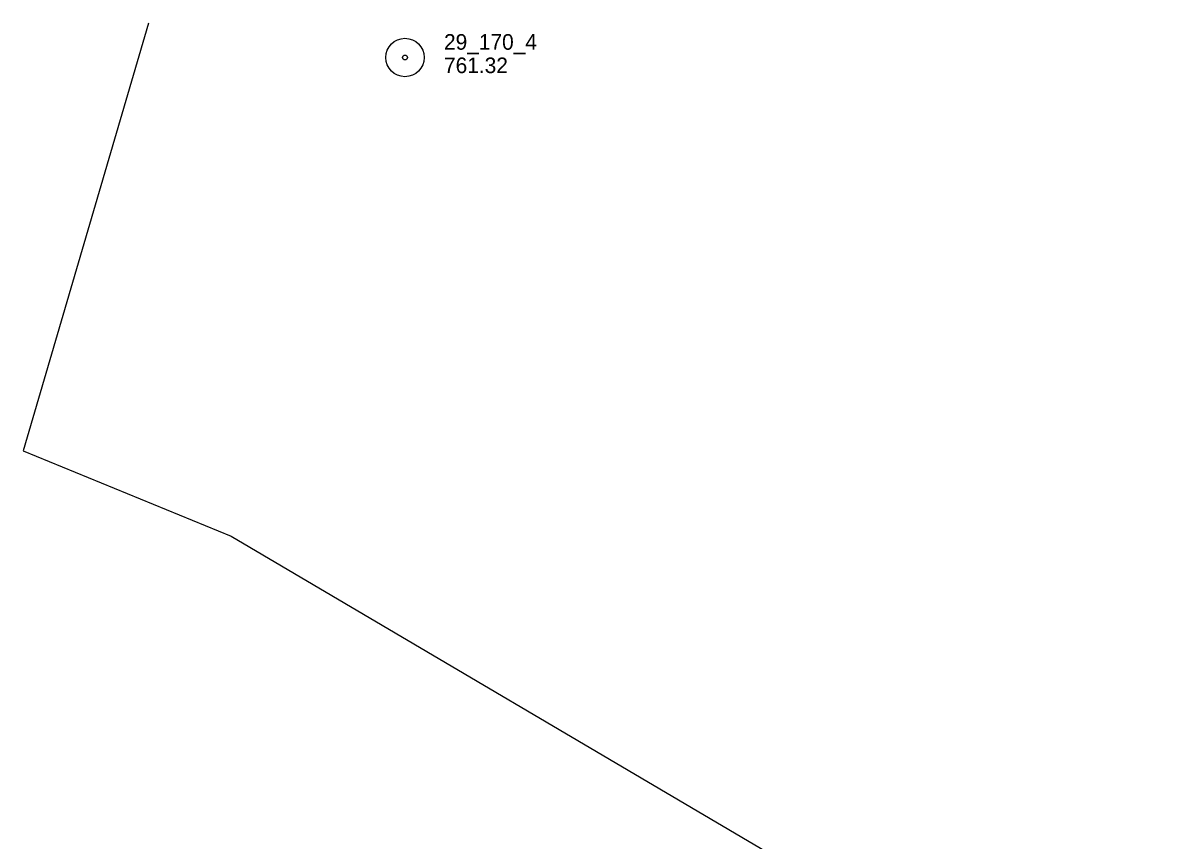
# Model space of a CAD drawing. Extents: x 589250 to 1188077, y 162953 to 363065.
# Drawn here: x 595426 to 595870.2, y 184996.1 to 185310.5 of the extents above; entities that cross this region are included whole.
import ezdxf

# ---------------------------------------------------------------- set-up
doc = ezdxf.new("R2010")
doc.units = 0
doc.layers.add('E_MAP_Limits', color=7, linetype='Continuous')
doc.layers.add('E_MAP_PassPoints', color=7, linetype='Continuous')

msp = doc.modelspace()

# ---------------------------------------------------------------- linework, layer by layer
at = {"layer": 'E_MAP_Limits'}
for p, q in [((595474.22, 185310.47), (595426.02, 185146)), ((595426.02, 185146), (595505.97, 185113.2)), ((595505.97, 185113.2), (596048.59, 184793.51))]:
    msp.add_line(p, q, dxfattribs=at)
at = {"layer": 'E_MAP_PassPoints'}
for radius in [7.38, 7.38, 7.38, 0.945, 0.945, 0.945]:
    msp.add_circle((595572.77, 185297.26), radius, dxfattribs=at)

# ---------------------------------------------------------------- texts
for s, p in [('29_170_4', (595587.77, 185300.24)), ('29_170_4', (595587.77, 185300.24)), ('29_170_4', (595587.77, 185300.24)), ('761.32', (595587.77, 185291.24)), ('761.32', (595587.77, 185291.24)), ('761.32', (595587.77, 185291.24))]:
    msp.add_text(s, height=6, dxfattribs=at).set_placement(p)

doc.saveas('drawing.dxf')
